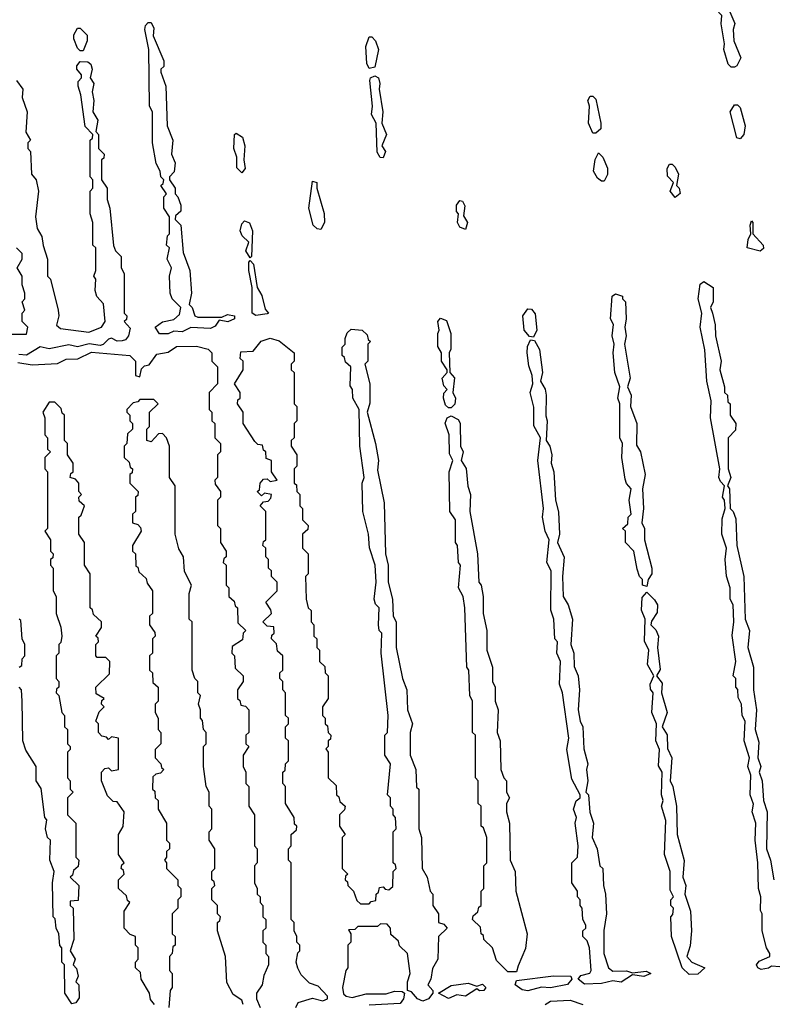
# Model space of a CAD drawing. Extents: x 2737310 to 2869991, y 870230 to 1012730.
# Tile 304 of 479: x 2784591 to 2787248, y 950606 to 954080. Entities that reach past the tile are written whole.
import ezdxf

# ---------------------------------------------------------------- set-up
doc = ezdxf.new("R2010")
doc.units = 0

msp = doc.modelspace()

# ---------------------------------------------------------------- linework, layer by layer
at = {"layer": '0CON02XD'}
for points in [[(2787115, 953912.5), (2787103, 953913), (2787093, 953923), (2787077.5, 953975), (2787080, 953995), (2787067.5, 954065), (2787070, 954095), (2787048.3, 954118.3), (2787048.3, 954161.7), (2787065, 954200), (2787078.3, 954198.3), (2787081.7, 954191.7), (2787096.4, 954146.4), (2787098.3, 954108.3), (2787116.4, 954066.4), (2787110, 954045), (2787112.5, 954005), (2787137.5, 953945), (2787123, 953917), (2787115, 953912.5)], [(2784815, 953970), (2784805, 953970), (2784795, 953980), (2784783, 954013), (2784783, 954027), (2784795, 954050), (2784805, 954050), (2784830, 954025), (2784830, 954005), (2784815, 953970)], [(2785115, 952971.2), (2785085, 952971.2), (2785070, 952995), (2785095, 953013.8), (2785135, 953022.5), (2785155, 953040), (2785160, 953065), (2785130, 953095), (2785122.5, 953115), (2785120, 953175), (2785127.5, 953205), (2785112.5, 953235), (2785120, 953275), (2785110, 953285), (2785113, 953317), (2785120, 953325), (2785120, 953385), (2785100, 953415), (2785100, 953455), (2785110, 953465), (2785090, 953495), (2785098.3, 953501.7), (2785100, 953515), (2785090, 953525), (2785087.5, 953545), (2785073, 953573), (2785060, 953645), (2785060, 953755), (2785050, 953775), (2785047.5, 953975), (2785033.3, 954045), (2785035, 954060), (2785045, 954070), (2785055, 954070), (2785065, 954050), (2785062.5, 954022.5), (2785100, 953935), (2785100, 953915), (2785090, 953905), (2785090, 953895), (2785107.5, 953845), (2785112.5, 953705), (2785132.5, 953655), (2785127.5, 953605), (2785140, 953575), (2785137, 953543), (2785120, 953525), (2785120, 953515), (2785140, 953485), (2785140, 953465), (2785150, 953455), (2785160, 953425), (2785160, 953405), (2785141.7, 953388.3), (2785140, 953375), (2785160, 953355), (2785168.3, 953258.3), (2785192.5, 953195), (2785197.5, 953115), (2785190, 953075), (2785200, 953065), (2785210, 953035), (2785220.7, 953030.7), (2785305, 953030), (2785325, 953040), (2785350, 953035), (2785350, 953025), (2785326.1, 953013.9), (2785295, 953020), (2785281.2, 952998.8), (2785265, 952990), (2785195, 952993.8), (2785165, 952978.8), (2785135, 952981.2), (2785115, 952971.2)], [(2785825, 953907.5), (2785816.7, 953925), (2785813.3, 953985), (2785825, 954020), (2785835, 954020), (2785847.5, 954005), (2785857.5, 953975), (2785845, 953912.5), (2785825, 953907.5)], [(2784580, 953865), (2784602.5, 953835), (2784600, 953805), (2784617.5, 953755), (2784613.3, 953683.3), (2784630, 953655), (2784620, 953645), (2784620, 953625), (2784630, 953615), (2784632.5, 953535), (2784650, 953515), (2784657.5, 953475), (2784647.5, 953385), (2784653, 953343), (2784670, 953315), (2784673.6, 953283.6), (2784690, 953235), (2784690, 953175), (2784700, 953165), (2784727.5, 953055), (2784730, 953035), (2784721.7, 953001.7), (2784735, 952990), (2784835, 952977.5), (2784880, 952995), (2784892.5, 953015), (2784887, 953077), (2784863.8, 953103.8), (2784857.5, 953125), (2784860, 953165), (2784852.5, 953175), (2784860, 953195), (2784860, 953275), (2784850, 953285), (2784850, 953365), (2784840, 953395), (2784840, 953475), (2784850, 953485), (2784850, 953515), (2784840, 953525), (2784840, 953655), (2784848.3, 953661.7), (2784850, 953675), (2784823, 953703), (2784807.5, 953815), (2784797.5, 953845), (2784798.3, 953861.7), (2784810, 953875), (2784810, 953885), (2784792.5, 953905), (2784793, 953917), (2784805, 953932.5), (2784831.7, 953931.7), (2784843, 953923), (2784847.5, 953905), (2784840, 953875), (2784852.5, 953855), (2784847.5, 953825), (2784853.3, 953795), (2784850, 953755), (2784867.5, 953725), (2784860, 953685), (2784870, 953675), (2784870, 953625), (2784890, 953605), (2784888.3, 953591.7), (2784880, 953585), (2784880, 953515), (2784900, 953485), (2784900, 953445), (2784910, 953415), (2784923, 953283), (2784930, 953265), (2784950, 953245), (2784950, 953205), (2784960, 953185), (2784960, 953045), (2784970, 953035), (2784968.3, 953021.7), (2784960, 953015), (2784981.7, 952991.7), (2784975.9, 952964.1), (2784965, 952950), (2784953.6, 952946.4), (2784935, 952946.2), (2784915, 952956.2), (2784905, 952953.3), (2784886.4, 952933.6), (2784875, 952930), (2784836.4, 952936.4), (2784795, 952926.2), (2784765, 952933.3), (2784695, 952918.8), (2784663.9, 952926.1), (2784615, 952896.7), (2784588.3, 952898.3)], [(2785875, 953592.5), (2785863.6, 953593.6), (2785853, 953613), (2785850, 953715), (2785833.3, 953745), (2785836.7, 953775), (2785827.5, 953865), (2785830, 953875), (2785845, 953882.5), (2785857.5, 953875), (2785863.3, 953855), (2785860, 953835), (2785873.3, 953755), (2785870, 953715), (2785886.7, 953675), (2785870, 953635), (2785882.5, 953615), (2785875, 953592.5)], [(2786625, 953680), (2786615, 953680), (2786600, 953715), (2786602.5, 953775), (2786596.7, 953795), (2786605, 953810), (2786615, 953810), (2786625, 953800), (2786643.3, 953715), (2786642.5, 953695), (2786625, 953680)], [(2787135, 953660), (2787123, 953663), (2787100, 953755), (2787115, 953780), (2787125, 953780), (2787135, 953770), (2787152.5, 953705), (2787147.5, 953675), (2787135, 953660)], [(2785375, 953540), (2785357.5, 953557.5), (2785357.5, 953595), (2785347.5, 953625), (2785350, 953675), (2785355, 953680), (2785377.5, 953665), (2785386.7, 953635), (2785382.5, 953585), (2785387.5, 953555), (2785375, 953540)], [(2786655, 953510), (2786645, 953510), (2786630.7, 953520.7), (2786616.7, 953545), (2786623, 953587), (2786635, 953610), (2786650, 953595), (2786666.1, 953556.1), (2786666.1, 953533.9), (2786655, 953510)], [(2786905, 953452.5), (2786887.5, 953475), (2786900, 953505), (2786878.3, 953528.3), (2786877.5, 953555), (2786885, 953570), (2786895, 953570), (2786905, 953560), (2786917.5, 953535), (2786910, 953495), (2786920, 953485), (2786923, 953467), (2786905, 953452.5)], [(2785655, 953340), (2785641.7, 953341.7), (2785627.5, 953355), (2785612.5, 953415), (2785625, 953510), (2785640, 953505), (2785640, 953485), (2785666.4, 953396.4), (2785667.5, 953365), (2785655, 953340)], [(2786165, 953340), (2786145, 953347.5), (2786136.7, 953365), (2786140, 953395), (2786133.6, 953403.6), (2786133.3, 953425), (2786145, 953442.5), (2786155, 953440), (2786163, 953423), (2786158.3, 953388.3), (2786172.5, 953365), (2786165, 953340)], [(2785405, 953240), (2785390, 953265), (2785400, 953295), (2785377, 953317), (2785370, 953335), (2785375, 953360), (2785385, 953370), (2785403, 953363), (2785413.3, 953335), (2785410, 953245), (2785405, 953240)], [(2787205, 953262.9), (2787160, 953275), (2787163.3, 953305), (2787172.5, 953325), (2787170, 953355), (2787175, 953370), (2787180, 953365), (2787180, 953325), (2787216.2, 953285), (2787216.8, 953273.2), (2787205, 953262.9)], [(2784565, 952970), (2784615, 952970), (2784620, 952995), (2784600, 953015), (2784600, 953045), (2784610, 953055), (2784600, 953085), (2784610, 953095), (2784610, 953115), (2784600, 953145), (2784600, 953175), (2784582.5, 953205), (2784600, 953235), (2784600, 953255), (2784580, 953275)], [(2785425, 953036.2), (2785412.5, 953045), (2785412.5, 953135), (2785400, 953195), (2785400, 953225), (2785405, 953230), (2785417, 953217), (2785430, 953135), (2785446.4, 953106.4), (2785458.3, 953058.3), (2785470, 953045), (2785465, 953042.5), (2785425, 953036.2)], [(2787208.6, 950728.6), (2787196.7, 950735), (2787192.5, 950745), (2787201.7, 950758.3), (2787240, 950775), (2787240, 950785), (2787227.5, 950805), (2787212.5, 950865), (2787212.5, 950925), (2787207, 950937), (2787207.5, 950985), (2787200, 951015), (2787197.5, 951105), (2787187.5, 951185), (2787190, 951245), (2787177.5, 951285), (2787181.7, 951311.7), (2787170, 951345), (2787172.5, 951415), (2787162.5, 951445), (2787167.5, 951475), (2787148.8, 951535), (2787152.5, 951605), (2787142.5, 951625), (2787140, 951665), (2787128.3, 951688.3), (2787127, 951717), (2787120, 951725), (2787120, 951755), (2787110, 951765), (2787120, 951815), (2787107, 951907), (2787112.5, 951955), (2787110, 952015), (2787100, 952035), (2787100, 952075), (2787086.4, 952116.4), (2787082.5, 952175), (2787086.7, 952215), (2787070, 952265), (2787071.7, 952318.3), (2787082.5, 952355), (2787080, 952385), (2787072.5, 952395), (2787080, 952435), (2787065, 952450), (2787060, 952465), (2787062.5, 952495), (2787030, 952675), (2787032.5, 952735), (2787016.7, 952805), (2787010, 952915), (2786993.3, 952995), (2787000, 953045), (2786986.7, 953095), (2786993.6, 953146.4), (2787006.4, 953156.4), (2787040, 953135), (2787040, 953085), (2787030, 953065), (2787037.5, 953045), (2787047, 953003), (2787047.5, 952965), (2787067.5, 952875), (2787062.5, 952845), (2787080, 952785), (2787080, 952765), (2787090, 952755), (2787091.7, 952731.7), (2787100, 952725), (2787100, 952685), (2787120, 952655), (2787118.3, 952631.7), (2787092.5, 952605), (2787092.5, 952495), (2787102.5, 952465), (2787090, 952435), (2787097.5, 952425), (2787100, 952355), (2787110, 952345), (2787119.3, 952319.3), (2787123.3, 952225), (2787147.5, 952115), (2787152.5, 951965), (2787167.5, 951925), (2787162.5, 951865), (2787182.5, 951795), (2787182.5, 951715), (2787192.5, 951645), (2787187.5, 951575), (2787200.7, 951530.7), (2787197.5, 951475), (2787207.5, 951445), (2787202.5, 951425), (2787212.5, 951395), (2787217.5, 951325), (2787230, 951285), (2787227.5, 951155), (2787242.5, 951115), (2787253.3, 951045)], [(2786805, 952080), (2786790, 952085), (2786790, 952105), (2786780, 952115), (2786770.7, 952140.7), (2786760, 952205), (2786730, 952235), (2786730, 952275), (2786720, 952285), (2786738.3, 952301.7), (2786740, 952325), (2786750, 952335), (2786742.5, 952385), (2786750, 952425), (2786733, 952443), (2786728.3, 952458.3), (2786717.5, 952535), (2786720, 952585), (2786710, 952605), (2786710, 952725), (2786702.5, 952745), (2786710, 952785), (2786692.5, 952835), (2786686.7, 952905), (2786690, 952935), (2786682.5, 952965), (2786687.5, 953005), (2786677.5, 953025), (2786683.3, 953105), (2786695, 953112.5), (2786720, 953105), (2786720, 953095), (2786730, 953085), (2786732.5, 953025), (2786727.5, 952995), (2786732.5, 952965), (2786726.7, 952935), (2786746.7, 952815), (2786737.5, 952785), (2786750, 952755), (2786747.5, 952715), (2786770, 952655), (2786768.3, 952578.3), (2786782.5, 952555), (2786800, 952475), (2786790, 952425), (2786793.3, 952355), (2786787.5, 952305), (2786797.5, 952285), (2786797.5, 952245), (2786823.3, 952145), (2786822.5, 952125), (2786810, 952105), (2786805, 952080)], [(2786405, 952960), (2786391.7, 952961.7), (2786372.5, 952985), (2786367.5, 953035), (2786385, 953060), (2786398.3, 953058.3), (2786411.7, 953041.7), (2786417.5, 952985), (2786405, 952960)], [(2786115, 952710), (2786105, 952710), (2786095, 952720), (2786087.5, 952745), (2786088.3, 952761.7), (2786100, 952775), (2786088.3, 952788.3), (2786082.5, 952815), (2786100, 952835), (2786100, 952845), (2786080, 952875), (2786080, 952905), (2786067, 952927), (2786067, 952973), (2786072.5, 952985), (2786067.5, 953015), (2786077, 953027), (2786098.3, 953018.3), (2786113, 952973), (2786113, 952917), (2786107.5, 952905), (2786110, 952835), (2786126.4, 952816.4), (2786120, 952765), (2786130, 952745), (2786127, 952723), (2786115, 952710)], [(2785566.7, 950595), (2785575, 950612.5), (2785625, 950627.5), (2785661.7, 950618.3), (2785677.5, 950625), (2785677.5, 950635), (2785645, 950670), (2785615, 950680), (2785585, 950710), (2785573, 950733), (2785567.5, 950755), (2785573, 950787), (2785580, 950795), (2785580, 950815), (2785570, 950825), (2785570, 950845), (2785560, 950865), (2785560, 950895), (2785550, 950905), (2785550, 951105), (2785540, 951115), (2785540, 951155), (2785550, 951165), (2785550, 951205), (2785568.3, 951221.7), (2785570, 951235), (2785561.7, 951241.7), (2785560, 951265), (2785530, 951315), (2785530, 951375), (2785520, 951385), (2785520, 951425), (2785528.3, 951431.7), (2785530, 951455), (2785540, 951465), (2785540, 951535), (2785530, 951545), (2785530, 951585), (2785540, 951595), (2785540, 951615), (2785530, 951625), (2785530, 951705), (2785520, 951715), (2785520, 951745), (2785510, 951755), (2785510, 951775), (2785520, 951785), (2785520, 951835), (2785501.7, 951851.7), (2785498.3, 951878.3), (2785480, 951895), (2785481.7, 951908.3), (2785490, 951915), (2785488.3, 951938.3), (2785465, 951940), (2785450, 951955), (2785480, 951985), (2785478.3, 951998.3), (2785460, 952025), (2785500, 952065), (2785500, 952095), (2785480, 952115), (2785480, 952135), (2785470, 952145), (2785470, 952175), (2785460, 952185), (2785460, 952215), (2785450, 952225), (2785451.7, 952238.3), (2785460, 952245), (2785460, 952345), (2785440, 952365), (2785451.7, 952378.3), (2785468.3, 952381.7), (2785478.3, 952391.7), (2785480, 952405), (2785455, 952410), (2785445, 952400), (2785430, 952415), (2785438.3, 952421.7), (2785440, 952445), (2785451.7, 952458.3), (2785465, 952460), (2785475, 952450), (2785500, 952455), (2785480, 952485), (2785480, 952525), (2785461.7, 952531.7), (2785460, 952555), (2785451.7, 952561.7), (2785448.3, 952578.3), (2785431.7, 952581.7), (2785421.7, 952591.7), (2785380, 952655), (2785380, 952695), (2785360, 952725), (2785361.7, 952738.3), (2785370, 952745), (2785370, 952765), (2785350, 952795), (2785380, 952845), (2785380, 952875), (2785370, 952885), (2785371.7, 952908.3), (2785415, 952910), (2785443.9, 952946.1), (2785475, 952956.7), (2785507, 952947), (2785560, 952905), (2785560, 952875), (2785550, 952865), (2785550, 952845), (2785560, 952835), (2785560, 952725), (2785570, 952715), (2785570, 952665), (2785560, 952655), (2785560, 952605), (2785550, 952595), (2785550, 952575), (2785570, 952545), (2785570, 952505), (2785560, 952495), (2785560, 952445), (2785568.3, 952438.3), (2785570, 952415), (2785580, 952405), (2785580, 952365), (2785590, 952355), (2785590, 952315), (2785610, 952295), (2785608.3, 952281.7), (2785590, 952265), (2785590, 952215), (2785610, 952195), (2785610, 952125), (2785600, 952115), (2785602.5, 952035), (2785610, 952005), (2785620, 951995), (2785620, 951955), (2785630, 951945), (2785630, 951905), (2785640, 951895), (2785640, 951865), (2785650, 951855), (2785650, 951815), (2785668.3, 951798.3), (2785670, 951775), (2785680, 951765), (2785680, 951685), (2785660, 951655), (2785660, 951625), (2785670, 951615), (2785670, 951595), (2785678.3, 951588.3), (2785680, 951565), (2785690, 951555), (2785688.3, 951541.7), (2785680, 951535), (2785680, 951515), (2785672.5, 951507.5), (2785680, 951495), (2785680, 951405), (2785708.3, 951378.3), (2785710, 951345), (2785718.3, 951338.3), (2785721.7, 951321.7), (2785740, 951305), (2785738.3, 951291.7), (2785720, 951275), (2785720, 951235), (2785740, 951205), (2785730, 951195), (2785730, 951085), (2785750, 951065), (2785741.7, 951058.3), (2785740, 951045), (2785748.3, 951038.3), (2785750, 951025), (2785770, 951005), (2785781.7, 950971.7), (2785795, 950960), (2785825, 950960), (2785831.7, 950968.3), (2785848.3, 950971.7), (2785850, 950995), (2785858.3, 951001.7), (2785861.7, 951018.3), (2785875, 951020), (2785881.7, 951011.7), (2785895, 951010), (2785908.3, 951021.7), (2785910, 951075), (2785920, 951085), (2785918.3, 951098.3), (2785910, 951105), (2785910, 951215), (2785920, 951225), (2785917.5, 951265), (2785910, 951275), (2785910, 951295), (2785900, 951305), (2785900, 951335), (2785890, 951345), (2785900, 951455), (2785880, 951485), (2785880, 951555), (2785890, 951565), (2785892.5, 951625), (2785867.5, 951845), (2785870, 951915), (2785860, 951925), (2785857.5, 951945), (2785860, 952005), (2785847.5, 952017.5), (2785842.5, 952035), (2785850, 952095), (2785846.7, 952155), (2785826.7, 952216.7), (2785822.5, 952265), (2785802.5, 952345), (2785800, 952445), (2785807.5, 952465), (2785792.5, 952575), (2785790, 952705), (2785767.5, 952745), (2785766.7, 952775), (2785758.3, 952788.3), (2785760, 952855), (2785741.7, 952871.7), (2785738.3, 952888.3), (2785730, 952895), (2785730, 952925), (2785740, 952935), (2785740, 952955), (2785747.5, 952975), (2785761.7, 952988.3), (2785800, 952985), (2785818.3, 952968.3), (2785821.7, 952951.7), (2785830, 952945), (2785820, 952935), (2785820, 952875), (2785810, 952865), (2785827.5, 952795), (2785827, 952727), (2785817.5, 952695), (2785847.5, 952585), (2785857.5, 952525), (2785855, 952490), (2785877.5, 952375), (2785882.5, 952195), (2785892.5, 952155), (2785892.5, 952095), (2785907.5, 952035), (2785910, 951975), (2785920, 951955), (2785920, 951865), (2785942.5, 951755), (2785957.5, 951715), (2785960, 951645), (2785977.5, 951595), (2785970, 951565), (2785970, 951485), (2785990, 951435), (2785992.5, 951372.5), (2786000, 951365), (2786000, 951225), (2786010, 951195), (2786012.5, 951085), (2786030, 951055), (2786040, 951005), (2786050, 950995), (2786050, 950955), (2786070, 950925), (2786070, 950895), (2786088.3, 950888.3), (2786100, 950875), (2786070, 950845), (2786067.5, 950765), (2786048.3, 950731.7), (2786042.5, 950695), (2786032.5, 950675), (2786050, 950655), (2786050, 950645), (2786034, 950625), (2786015, 950617.1), (2785996.2, 950625), (2785975, 950650), (2785960, 950655), (2785960, 950685), (2785970, 950715), (2785960, 950785), (2785931.7, 950811.7), (2785928.3, 950828.3), (2785901.7, 950851.7), (2785900, 950875), (2785888.3, 950888.3), (2785865, 950890), (2785855, 950880), (2785785, 950880), (2785775, 950870), (2785751.7, 950868.3), (2785760, 950855), (2785760, 950825), (2785750, 950815), (2785750, 950735), (2785742.5, 950725), (2785731.2, 950665), (2785735, 950642.5), (2785744.1, 950634.1), (2785765, 950630), (2785815, 950643.3), (2785885, 950643.3), (2785915, 950652.5), (2785941.7, 950651.7), (2785950, 950645), (2785946, 950625), (2785935, 950609.2), (2785825, 950603.1)], [(2786585, 950676.9), (2786562.5, 950695), (2786572, 950708), (2786603.6, 950716.4), (2786608.8, 950725), (2786602.5, 950805), (2786595, 950830), (2786580, 950845), (2786580, 950865), (2786590, 950875), (2786590, 950885), (2786580, 950905), (2786577.5, 950945), (2786570, 950955), (2786570, 950975), (2786560, 950985), (2786560, 951005), (2786540, 951035), (2786540, 951105), (2786560, 951125), (2786562.5, 951165), (2786552.5, 951245), (2786556.7, 951265), (2786546.7, 951295), (2786556.4, 951323.6), (2786570, 951335), (2786570, 951345), (2786540.7, 951400.7), (2786522.5, 951505), (2786530, 951545), (2786507.5, 951705), (2786497.5, 951735), (2786500, 951815), (2786487.5, 951845), (2786490, 951885), (2786480, 951895), (2786477.5, 951965), (2786467, 951997), (2786467.5, 952135), (2786452.5, 952165), (2786460, 952245), (2786446.7, 952275), (2786437.5, 952325), (2786440, 952355), (2786420, 952525), (2786430, 952605), (2786407, 952647), (2786407, 952713), (2786393.3, 952765), (2786402.5, 952795), (2786400, 952825), (2786388.3, 952858.3), (2786383.3, 952905), (2786383.6, 952926.4), (2786395, 952950), (2786408.3, 952948.3), (2786426.4, 952916.4), (2786437.5, 952835), (2786430, 952805), (2786446.4, 952776.4), (2786450, 952755), (2786448.3, 952681.7), (2786453.3, 952665), (2786450, 952595), (2786462.5, 952575), (2786470, 952545), (2786467.5, 952515), (2786477.5, 952485), (2786482.5, 952385), (2786493, 952343), (2786497.5, 952265), (2786490, 952235), (2786513.6, 952183.6), (2786507.5, 952115), (2786510, 952045), (2786527.5, 952015), (2786542.5, 951965), (2786537.5, 951875), (2786547.5, 951845), (2786548.3, 951798.3), (2786562.5, 951765), (2786567.5, 951715), (2786562.5, 951645), (2786570, 951605), (2786580, 951585), (2786583, 951507), (2786597.5, 951455), (2786592.5, 951435), (2786597.5, 951395), (2786590, 951355), (2786600, 951345), (2786603.6, 951283.6), (2786617.5, 951245), (2786612.5, 951195), (2786630, 951155), (2786640, 951095), (2786650, 951085), (2786652.5, 951025), (2786660, 950995), (2786662.5, 950925), (2786653.8, 950866.2), (2786653.8, 950785), (2786670, 950735), (2786685, 950723.3), (2786733.6, 950723.6), (2786755, 950717.5), (2786803, 950723), (2786820, 950715), (2786795, 950704.2), (2786755, 950710), (2786715, 950683.5), (2786685, 950688.6), (2786645, 950679.2), (2786585, 950676.9)], [(2784585, 952870), (2784635, 952862.5), (2784725, 952867.5), (2784755, 952882.5), (2784796.4, 952883.6), (2784845, 952907.5), (2784980, 952895), (2785000, 952875), (2785000, 952825), (2785015, 952820), (2785021.7, 952848.3), (2785031.7, 952858.3), (2785048.3, 952861.7), (2785075, 952900), (2785115, 952907.5), (2785145, 952926.7), (2785215, 952927.5), (2785257, 952917), (2785270, 952905), (2785270, 952875), (2785290, 952855), (2785290, 952795), (2785260, 952765), (2785260, 952705), (2785270, 952695), (2785270, 952665), (2785280, 952655), (2785280, 952605), (2785300, 952585), (2785300, 952555), (2785290, 952545), (2785290, 952465), (2785280, 952455), (2785281.7, 952441.7), (2785300, 952415), (2785300, 952395), (2785290, 952385), (2785290, 952295), (2785300, 952285), (2785300, 952235), (2785320, 952205), (2785320, 952185), (2785311.7, 952178.3), (2785310, 952165), (2785320, 952155), (2785320, 952085), (2785330, 952075), (2785330, 952045), (2785348.3, 952028.3), (2785351.7, 952011.7), (2785360, 952005), (2785361.7, 951951.7), (2785390, 951925), (2785380, 951915), (2785378.3, 951891.7), (2785341.7, 951868.3), (2785340, 951845), (2785350, 951835), (2785351.7, 951791.7), (2785380, 951765), (2785380, 951745), (2785360, 951715), (2785360, 951685), (2785368.3, 951678.3), (2785371.7, 951661.7), (2785388.3, 951658.3), (2785400, 951645), (2785400, 951565), (2785390, 951555), (2785390, 951525), (2785400, 951515), (2785380, 951485), (2785380, 951445), (2785390, 951425), (2785390, 951385), (2785400, 951375), (2785400, 951305), (2785420, 951275), (2785420, 951165), (2785430, 951155), (2785430, 951105), (2785420, 951095), (2785420, 951035), (2785430, 951015), (2785430, 950995), (2785440, 950985), (2785440, 950965), (2785450, 950955), (2785450, 950915), (2785460, 950905), (2785460, 950875), (2785450, 950865), (2785450, 950825), (2785460, 950815), (2785460, 950785), (2785470, 950775), (2785470, 950745), (2785453, 950707), (2785447.5, 950675), (2785427.5, 950645), (2785427.5, 950625), (2785440, 950595)], [(2784801.7, 952381.7), (2784800, 952395), (2784810, 952405), (2784800, 952415), (2784800, 952445), (2784788.3, 952458.3), (2784770, 952465), (2784771.7, 952478.3), (2784780, 952485), (2784780, 952515), (2784760, 952545), (2784760, 952585), (2784750, 952595), (2784750, 952685), (2784741.7, 952691.7), (2784738.3, 952708.3), (2784715, 952730), (2784695, 952730), (2784672.5, 952695), (2784680, 952675), (2784680, 952615), (2784690, 952605), (2784690, 952565), (2784700, 952555), (2784680, 952535), (2784680, 952495), (2784690, 952485), (2784690, 952285), (2784680, 952275), (2784700, 952245), (2784700, 952205), (2784710, 952195), (2784708.3, 952181.7), (2784700, 952175), (2784700, 952155), (2784710, 952145), (2784710, 952065), (2784720, 952045), (2784720, 951985), (2784737, 951937), (2784740, 951905), (2784737, 951883), (2784730, 951875), (2784730, 951845), (2784720, 951835), (2784720, 951755), (2784730, 951745), (2784730, 951725), (2784721.7, 951718.3), (2784720, 951705), (2784730, 951695), (2784740, 951635), (2784750, 951625), (2784750, 951585), (2784760, 951575), (2784760, 951525), (2784770, 951515), (2784770, 951505), (2784760, 951495), (2784760, 951405), (2784770, 951395), (2784770, 951365), (2784780, 951355), (2784760, 951335), (2784760, 951275), (2784790, 951245), (2784790, 951125), (2784800, 951115), (2784798.3, 951091.7), (2784781.7, 951078.3), (2784778.3, 951061.7), (2784770, 951055), (2784800, 951025), (2784798.3, 950971.7), (2784770, 950970), (2784770, 950955), (2784780, 950945), (2784782.5, 950835), (2784770, 950795), (2784787.5, 950765), (2784780, 950745), (2784791.7, 950731.7), (2784797.5, 950705), (2784790, 950685), (2784800, 950675), (2784801.7, 950628.3), (2784789.3, 950610.7), (2784775, 950607.5), (2784751.2, 950645), (2784750, 950745), (2784740, 950755), (2784740, 950805), (2784733, 950813), (2784730, 950855), (2784720, 950875), (2784717, 950907), (2784710, 950915), (2784706.7, 951035), (2784712.5, 951075), (2784697.5, 951115), (2784700, 951185), (2784690, 951195), (2784682.5, 951225), (2784686.7, 951256.7), (2784680, 951265), (2784667, 951367), (2784650, 951395), (2784650, 951445), (2784613, 951503), (2784602.5, 951535), (2784600, 951675), (2784597.5, 951715), (2784590, 951725)], [(2785380, 950605), (2785375, 950620), (2785345, 950640), (2785323, 950683), (2785317.5, 950775), (2785290, 950865), (2785290, 950895), (2785298.3, 950901.7), (2785300, 950915), (2785290, 950925), (2785290, 950955), (2785270, 950975), (2785270, 951015), (2785280, 951025), (2785278.3, 951038.3), (2785270, 951045), (2785270, 951075), (2785280, 951085), (2785280, 951155), (2785260, 951185), (2785260, 951215), (2785270, 951225), (2785270, 951295), (2785260, 951305), (2785260, 951355), (2785250, 951375), (2785240, 951445), (2785240, 951515), (2785250, 951525), (2785250, 951565), (2785240, 951575), (2785237, 951607), (2785230, 951615), (2785230, 951645), (2785222.5, 951665), (2785230, 951695), (2785220, 951705), (2785220, 951745), (2785210, 951755), (2785200, 951785), (2785200, 951955), (2785190, 951965), (2785190, 952055), (2785197.5, 952085), (2785173, 952133), (2785170, 952185), (2785153, 952213), (2785140, 952265), (2785140, 952435), (2785120, 952465), (2785120, 952575), (2785110, 952605), (2785095, 952620), (2785081.7, 952618.3), (2785055, 952590), (2785040, 952595), (2785040, 952635), (2785050, 952645), (2785050, 952695), (2785080, 952725), (2785065, 952740), (2785015, 952740), (2785008.3, 952731.7), (2784991.7, 952728.3), (2784970, 952705), (2784970, 952695), (2784980, 952685), (2784980, 952665), (2784990, 952655), (2784990, 952635), (2784971.7, 952618.3), (2784970, 952585), (2784960, 952575), (2784960, 952535), (2784978.3, 952518.3), (2784981.7, 952501.7), (2784990, 952495), (2784988.3, 952481.7), (2784980, 952475), (2784980, 952445), (2785010, 952415), (2785008.3, 952401.7), (2785000, 952395), (2785000, 952345), (2784990, 952335), (2784990, 952305), (2785008.3, 952298.3), (2785018.3, 952288.3), (2785020, 952275), (2784990, 952225), (2784990, 952205), (2785000, 952195), (2785001.7, 952151.7), (2785008.3, 952148.3), (2785011.7, 952131.7), (2785038.3, 952108.3), (2785041.7, 952091.7), (2785060, 952065), (2785060, 951985), (2785050, 951975), (2785050, 951945), (2785068.3, 951918.3), (2785070, 951905), (2785060, 951895), (2785060, 951845), (2785050, 951835), (2785050, 951785), (2785060, 951775), (2785061.7, 951741.7), (2785080, 951725), (2785080, 951675), (2785070, 951665), (2785070, 951635), (2785080, 951615), (2785080, 951575), (2785090, 951565), (2785090, 951525), (2785070, 951505), (2785070, 951475), (2785090, 951455), (2785091.7, 951441.7), (2785100, 951435), (2785088.3, 951421.7), (2785071.7, 951418.3), (2785061.7, 951408.3), (2785060, 951365), (2785068.3, 951358.3), (2785070, 951335), (2785080, 951325), (2785080, 951295), (2785110, 951245), (2785110, 951185), (2785120, 951175), (2785120, 951155), (2785110, 951145), (2785110, 951125), (2785102.5, 951115), (2785110, 951105), (2785110, 951085), (2785150, 951045), (2785150, 951025), (2785160, 951015), (2785160, 950985), (2785150, 950975), (2785150, 950945), (2785130, 950925), (2785130, 950855), (2785140, 950845), (2785140, 950815), (2785131.7, 950808.3), (2785130, 950785), (2785120, 950775), (2785120, 950725), (2785130, 950715), (2785130, 950665), (2785122.5, 950655), (2785117.5, 950595)], [(2786345, 950720), (2786315, 950720), (2786275, 950760), (2786260, 950805), (2786230, 950835), (2786228.3, 950848.3), (2786220, 950855), (2786218.3, 950878.3), (2786190, 950905), (2786191.7, 950918.3), (2786208.3, 950931.7), (2786211.7, 950948.3), (2786220, 950955), (2786220, 951005), (2786230, 951015), (2786230, 951095), (2786240, 951105), (2786240, 951195), (2786228.3, 951228.3), (2786220, 951235), (2786220, 951305), (2786210, 951315), (2786210, 951395), (2786200, 951405), (2786200, 951555), (2786190, 951565), (2786190, 951675), (2786180, 951695), (2786177.5, 951785), (2786170, 951795), (2786162.5, 952005), (2786157.5, 952045), (2786140, 952075), (2786147.5, 952155), (2786140, 952165), (2786137.5, 952225), (2786130, 952235), (2786130, 952315), (2786110, 952345), (2786107.5, 952485), (2786120, 952525), (2786108.3, 952548.3), (2786107.5, 952615), (2786093.6, 952656.4), (2786100, 952675), (2786115, 952682.5), (2786139.3, 952669.3), (2786146.4, 952656.4), (2786147.5, 952575), (2786157.5, 952555), (2786150, 952525), (2786167, 952497), (2786173.6, 952433.6), (2786182.5, 952405), (2786180, 952345), (2786207.5, 952195), (2786212.5, 952095), (2786220, 952085), (2786227.5, 952045), (2786227.5, 951985), (2786240, 951925), (2786240, 951855), (2786260, 951795), (2786260, 951745), (2786270, 951725), (2786270, 951675), (2786280, 951645), (2786277.5, 951565), (2786287.5, 951535), (2786290, 951435), (2786300, 951405), (2786310, 951395), (2786310, 951355), (2786320, 951335), (2786310, 951315), (2786310, 951285), (2786320, 951245), (2786322.5, 951115), (2786340, 951075), (2786342.5, 951005), (2786382.5, 950855), (2786377, 950803), (2786351.7, 950741.7), (2786345, 950720)], [(2785067.5, 950605), (2785053, 950623), (2785050, 950645), (2785020, 950695), (2785018.3, 950718.3), (2785000, 950735), (2785000, 950755), (2785010, 950765), (2785010, 950805), (2785000, 950815), (2785000, 950845), (2784981.7, 950851.7), (2784960, 950875), (2784960, 950935), (2784980, 950965), (2784971.7, 950971.7), (2784968.3, 950988.3), (2784940, 951015), (2784940, 951045), (2784960, 951065), (2784958.3, 951078.3), (2784950, 951085), (2784951.7, 951098.3), (2784960, 951105), (2784940, 951135), (2784940, 951205), (2784957, 951233), (2784960, 951285), (2784935, 951320), (2784921.7, 951321.7), (2784901.7, 951341.7), (2784880, 951395), (2784880, 951425), (2784891.7, 951438.3), (2784905, 951440), (2784915, 951430), (2784940, 951435), (2784940, 951545), (2784915, 951550), (2784905, 951540), (2784898.3, 951548.3), (2784881.7, 951551.7), (2784870, 951565), (2784870, 951595), (2784860, 951605), (2784871.7, 951638.3), (2784890, 951655), (2784880, 951665), (2784881.7, 951678.3), (2784890, 951685), (2784861.7, 951701.7), (2784860, 951725), (2784908.3, 951771.7), (2784910, 951815), (2784895, 951830), (2784865, 951830), (2784860, 951835), (2784860, 951875), (2784870, 951885), (2784868.3, 951898.3), (2784860, 951905), (2784880, 951935), (2784880, 951955), (2784851.7, 951981.7), (2784848.3, 951998.3), (2784840, 952005), (2784840, 952125), (2784820, 952155), (2784820, 952235), (2784800, 952265), (2784800, 952325), (2784808.3, 952331.7), (2784820, 952365), (2784801.7, 952381.7)], [(2786955, 950711.1), (2786930, 950735), (2786892.5, 950845), (2786890, 950915), (2786897, 950923), (2786900, 950945), (2786890, 950955), (2786890, 950975), (2786900, 950985), (2786888.3, 951008.3), (2786887.5, 951075), (2786867.5, 951135), (2786872.5, 951255), (2786857.5, 951305), (2786862.5, 951325), (2786857.5, 951345), (2786860, 951425), (2786847, 951447), (2786850, 951505), (2786837.5, 951535), (2786840, 951595), (2786822.5, 951635), (2786827.5, 951705), (2786818.3, 951718.3), (2786817.5, 951735), (2786830, 951765), (2786807.5, 951805), (2786812.5, 951855), (2786797, 951887), (2786800, 951965), (2786786.4, 951996.4), (2786788.3, 952041.7), (2786805, 952060), (2786833, 952033), (2786842.5, 952015), (2786841.7, 951988.3), (2786821.7, 951958.3), (2786820, 951945), (2786837, 951927), (2786846.7, 951905), (2786843.3, 951865), (2786853, 951787), (2786840, 951765), (2786859.3, 951739.3), (2786857.5, 951705), (2786877.5, 951635), (2786860, 951585), (2786877, 951557), (2786878.3, 951508.3), (2786893.3, 951475), (2786887.5, 951395), (2786897.5, 951375), (2786910, 951305), (2786912.5, 951205), (2786937, 951113), (2786932.5, 951055), (2786942.5, 951025), (2786940, 950995), (2786960, 950935), (2786962.5, 950865), (2786958.3, 950811.7), (2786946.7, 950775), (2786964.4, 950754.4), (2787010, 950735), (2786985, 950711.9), (2786955, 950711.1)], [(2784590, 951795), (2784598.3, 951801.7), (2784600, 951825), (2784610, 951835), (2784610, 951875), (2784600, 951895), (2784595, 951960), (2784590, 951965)], [(2787275, 950738.5), (2787245, 950740), (2787235, 950732.9), (2787208.6, 950728.6)], [(2786105, 950626), (2786070, 950645), (2786115, 950672.5), (2786175, 950680), (2786205, 950670), (2786225, 950677.5), (2786237.5, 950665), (2786230, 950655), (2786215, 950653.3), (2786205, 950660), (2786165, 950634.3), (2786135, 950638.8), (2786105, 950626)], [(2786385, 950654), (2786365, 950656.7), (2786340, 950675), (2786345, 950690), (2786476.1, 950706.1), (2786537.5, 950705), (2786540, 950695), (2786525, 950676.2), (2786465, 950664.3), (2786433.9, 950666.1), (2786385, 950654)], [(2786446.2, 950605), (2786465, 950617.1), (2786535, 950620), (2786580, 950605)]]:
    msp.add_lwpolyline(points, dxfattribs=at)

doc.saveas('drawing.dxf')
